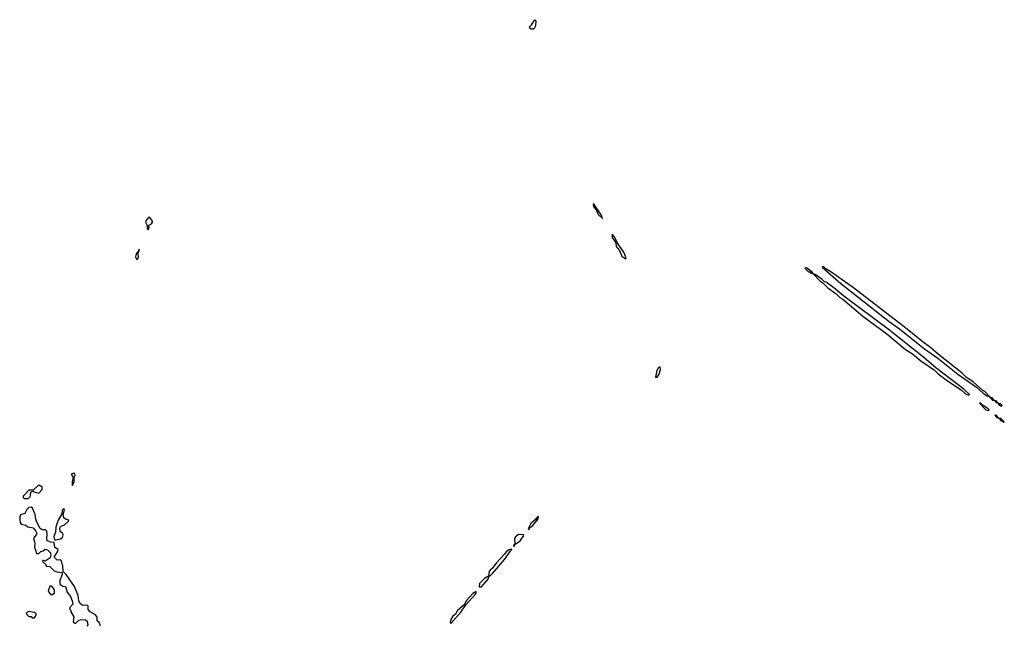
# Model space of a CAD drawing. Extents: x 2380107 to 2585170, y 384273 to 546161.
# Tile 324 of 331: x 2479960 to 2488990, y 517361 to 522912. Entities that reach past the tile are written whole.
import ezdxf

# ---------------------------------------------------------------- set-up
doc = ezdxf.new("R2010")
doc.units = 0

msp = doc.modelspace()

# ---------------------------------------------------------------- linework, layer by layer
at = {"layer": '0CON05XD'}
for points in [[(2484675, 522823.6), (2484650, 522825), (2484637.3, 522835), (2484635.5, 522845), (2484655.2, 522864.8), (2484685, 522911.9), (2484695, 522900), (2484691.6, 522855), (2484675, 522823.6)], [(2485305, 521090), (2485300, 521115), (2485223, 521227), (2485220, 521215), (2485226.7, 521195), (2485248.3, 521168.3), (2485265, 521127.5), (2485305, 521090)], [(2481135, 520990), (2481145, 520992.5), (2481147.5, 521005), (2481140, 521025), (2481168.8, 521041.2), (2481178.8, 521055), (2481178.8, 521065), (2481155, 521100), (2481145, 521102.5), (2481121.7, 521078.3), (2481114, 521055), (2481130, 521025), (2481128.3, 520998.3), (2481135, 520990)], [(2485515, 520720), (2485523.3, 520725), (2485505, 520775.7), (2485439.5, 520869.5), (2485415, 520921.2), (2485393, 520947), (2485393.8, 520915), (2485426.4, 520866.4), (2485431.7, 520831.7), (2485460.8, 520795), (2485481.2, 520745), (2485515, 520720)], [(2481035, 520710), (2481049.3, 520730.7), (2481047.5, 520775), (2481056.7, 520795), (2481055, 520810), (2481050, 520790), (2481033.9, 520776.1), (2481023.8, 520755), (2481023.3, 520735), (2481035, 520710)], [(2488665, 519470), (2488670, 519475), (2488617.5, 519525), (2488362, 519722), (2488253.3, 519815), (2487925, 520073.8), (2487518.8, 520378.8), (2487426.2, 520455), (2487356.7, 520505), (2487340, 520510), (2487316.7, 520535), (2487255, 520576.7), (2487239.6, 520579.7), (2487230, 520595), (2487175, 520636.7), (2487160, 520635), (2487195, 520600), (2487205, 520600), (2487215, 520590), (2487230, 520590), (2487239.6, 520579.7), (2487300, 520515), (2487328.3, 520498.3), (2487372.5, 520455), (2487449.3, 520399.3), (2487482.5, 520365), (2487509.3, 520349.3), (2487693.3, 520195), (2487911.2, 520031.2), (2488085, 519890), (2488148.3, 519848.3), (2488223.3, 519785), (2488349.3, 519699.3), (2488382.5, 519665), (2488468.3, 519601.7), (2488595, 519520), (2488635, 519482.5), (2488665, 519470)], [(2488965, 519370), (2488970, 519375), (2488955, 519390), (2488940, 519390), (2488930.5, 519400.5), (2488915, 519417.5), (2488900, 519420), (2488880, 519445), (2488860, 519450), (2488850.5, 519460.5), (2488810, 519505), (2488791.7, 519511.7), (2488705, 519592.5), (2488643.3, 519633.3), (2488605, 519672.5), (2488385, 519842.5), (2488316.7, 519905), (2488233.9, 519963.9), (2488100, 520075), (2487606.7, 520455), (2487399.3, 520599.3), (2487361.7, 520621.7), (2487335, 520647.5), (2487325, 520650), (2487320, 520645), (2487491.2, 520495), (2487935, 520144), (2488028.3, 520078.3), (2488258.8, 519895), (2488379.7, 519809.7), (2488565, 519663.8), (2488733.8, 519543.8), (2488795, 519487.5), (2488830, 519465), (2488850.5, 519460.5), (2488860, 519450), (2488882.5, 519425), (2488900, 519420), (2488915, 519402.5), (2488930.5, 519400.5), (2488940, 519385), (2488965, 519370)], [(2485805, 519634), (2485825, 519662.5), (2485835.7, 519705), (2485835, 519730), (2485815, 519717.5), (2485803.6, 519696.4), (2485792.5, 519635), (2485805, 519634)], [(2488845, 519330), (2488850, 519335), (2488830, 519355), (2488790, 519380), (2488775, 519396.7), (2488761.7, 519398.3), (2488820, 519335), (2488845, 519330)], [(2488985, 519220), (2488990, 519225), (2488957.5, 519255), (2488940, 519260), (2488915, 519286.7), (2488901.7, 519288.3), (2488920, 519265), (2488940, 519260), (2488960, 519235), (2488980, 519230), (2488985, 519220)], [(2480445, 518642.5), (2480460, 518675), (2480460, 518715), (2480468, 518735), (2480465, 518752.5), (2480455.9, 518755.9), (2480433.3, 518745), (2480450, 518715), (2480440, 518675), (2480440, 518645), (2480445, 518642.5)], [(2480002.1, 518522.1), (2480035, 518523.8), (2480057.5, 518535), (2480062.5, 518577.5), (2480071.7, 518588.3), (2480085, 518590), (2480093, 518583), (2480137, 518573), (2480167.5, 518605), (2480166.4, 518626.4), (2480145, 518642.5), (2480128.3, 518641.7), (2480085, 518600), (2480045, 518600), (2479991.4, 518545), (2479992.1, 518532.1), (2480002.1, 518522.1)], [(2480700, 517355), (2480690, 517385), (2480671.7, 517401.7), (2480670, 517435), (2480656.4, 517456.4), (2480607.5, 517485), (2480587.5, 517505), (2480588.3, 517538.3), (2480575, 517546.7), (2480535, 517543.8), (2480512.5, 517562.5), (2480503.9, 517583.9), (2480497.5, 517635), (2480462.5, 517715), (2480387.5, 517825), (2480357.5, 517855), (2480356.4, 517906.4), (2480340, 517955), (2480335, 517960), (2480305, 517957.5), (2480277.5, 517985), (2480306.7, 518033.3), (2480312.5, 518055), (2480282.5, 518075), (2480275, 518120), (2480245, 518122.5), (2480212.5, 518135), (2480208.8, 518155), (2480213.3, 518195), (2480207.5, 518225), (2480196.4, 518236.4), (2480165, 518236.2), (2480147.7, 518247.7), (2480116.7, 518305), (2480106.7, 518335), (2480103.3, 518375), (2480077.5, 518435), (2480065, 518443.3), (2480045, 518441.2), (2480025, 518421.2), (2480006.7, 518385), (2479967.7, 518372.3), (2479960, 518355), (2479960, 518335), (2479963.6, 518303.6), (2479975, 518287.5), (2480015, 518280), (2480035, 518262.5), (2480083.9, 518253.9), (2480108.8, 518225), (2480116.7, 518205), (2480113.8, 518195), (2480087.5, 518155), (2480100, 518115), (2480096.7, 518075), (2480105, 518050), (2480115, 518020), (2480135, 518020), (2480153, 518037), (2480175, 518042.5), (2480195, 518057.5), (2480215, 518053.3), (2480238.8, 518028.8), (2480246.7, 518005), (2480239.3, 517980.7), (2480195, 517950), (2480171.7, 517958.3), (2480170, 517945), (2480198.3, 517918.3), (2480203.6, 517903.6), (2480235, 517900), (2480275, 517860), (2480300.7, 517850.7), (2480350, 517845), (2480350, 517825), (2480328.3, 517771.7), (2480328.3, 517738.3), (2480355, 517720), (2480380, 517715), (2480396.7, 517665), (2480426.1, 517626.1), (2480442.5, 517585), (2480447, 517553), (2480420, 517525), (2480420, 517505), (2480430, 517495), (2480430, 517485), (2480457, 517437), (2480451.7, 517391.7), (2480465, 517380), (2480475, 517380), (2480503, 517407), (2480526.4, 517413.6), (2480562.3, 517412.3), (2480578.1, 517398.1), (2480583.8, 517365), (2480575, 517353.3)], [(2480295, 518143.3), (2480335, 518153.3), (2480352.5, 518165), (2480359.3, 518189.3), (2480352.5, 518205), (2480331.4, 518221.4), (2480328, 518255), (2480334.2, 518265.8), (2480369.5, 518280.5), (2480407.5, 518315), (2480410, 518325), (2480385, 518330), (2480365.5, 518345.5), (2480358.8, 518375), (2480370, 518415), (2480365, 518430), (2480348.8, 518415), (2480347, 518383), (2480314.1, 518325.9), (2480290.7, 518259.3), (2480287.5, 518215), (2480272.5, 518175), (2480280, 518145), (2480295, 518143.3)], [(2484625, 518240), (2484635, 518243.8), (2484637, 518253), (2484665, 518276.7), (2484715, 518337.5), (2484718.3, 518358.3), (2484705, 518352.5), (2484689.3, 518330.7), (2484647.5, 518295), (2484622.5, 518245), (2484625, 518240)], [(2484495, 518082.5), (2484500, 518100), (2484550.6, 518135), (2484582.5, 518185), (2484579.3, 518189.3), (2484535, 518193.3), (2484508.3, 518171.7), (2484499.2, 518155), (2484500, 518100), (2484495, 518100), (2484490, 518085), (2484495, 518082.5)], [(2484173, 517713), (2484195, 517714.2), (2484255, 517784), (2484267, 517813), (2484275, 517814), (2484295, 517834.3), (2484405, 517963.1), (2484465.8, 518045), (2484472.5, 518055), (2484469.3, 518059.3), (2484445, 518053.8), (2484421.2, 518035), (2484407, 518013), (2484328.3, 517931.7), (2484296.4, 517883.6), (2484273.3, 517865), (2484266.7, 517855), (2484260, 517810), (2484221.7, 517788.3), (2484177.5, 517745), (2484173, 517713)], [(2480255, 517640), (2480280, 517655), (2480280, 517685), (2480255, 517720), (2480235, 517720), (2480220, 517675), (2480241.7, 517641.7), (2480255, 517640)], [(2483915, 517376.7), (2484005, 517482), (2484050.8, 517549.2), (2484138.8, 517645), (2484146.4, 517656.4), (2484145, 517670), (2484115, 517652.5), (2484054.2, 517585.8), (2484039.5, 517550.5), (2483976.7, 517495), (2483955.8, 517464.2), (2483931.2, 517445), (2483914.2, 517415), (2483908.8, 517385), (2483915, 517376.7)], [(2480095, 517430), (2480110, 517455), (2480110, 517465), (2480097, 517477), (2480045, 517487.5), (2480020, 517475), (2480025, 517460), (2480043, 517443), (2480065, 517440), (2480075, 517430), (2480095, 517430)]]:
    msp.add_lwpolyline(points, dxfattribs=at)

doc.saveas('drawing.dxf')
